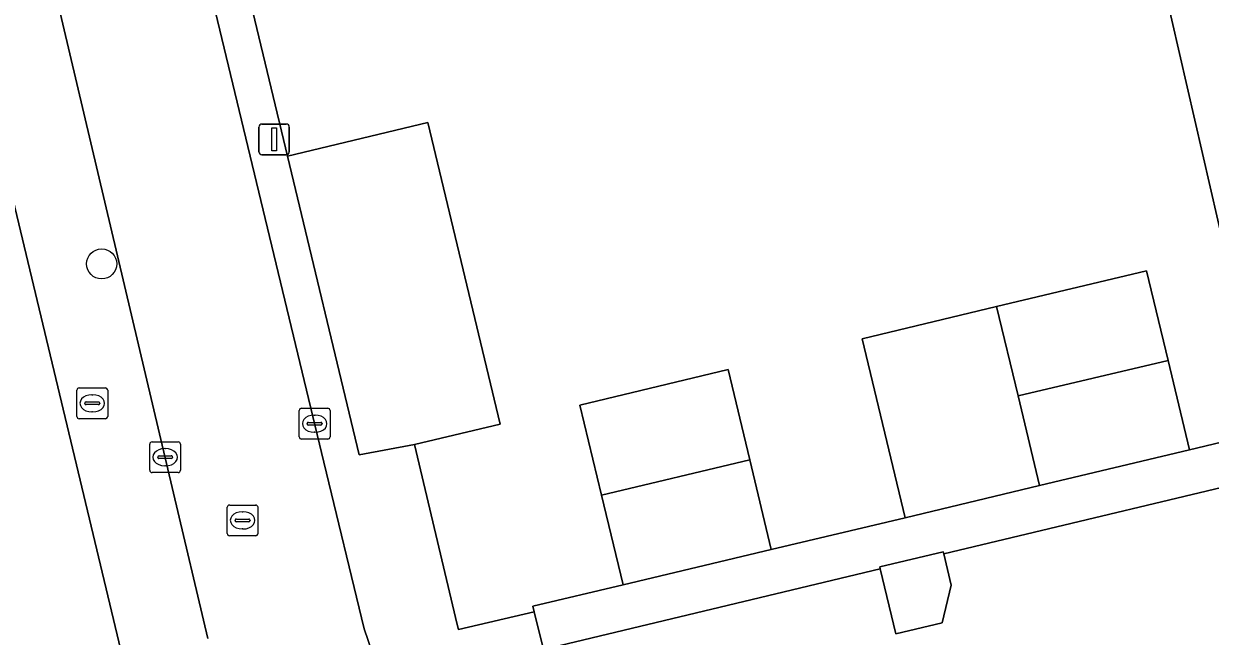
# Model space of a CAD drawing. Extents: x 158472 to 159562, y 388525 to 389606.
# Drawn here: x 159346.87 to 159385.47, y 388715.8 to 388735.74 of the extents above; entities that cross this region are included whole.
import ezdxf

# ---------------------------------------------------------------- set-up
doc = ezdxf.new("R2010")
doc.units = 0
for name, color, linetype in [('IMGEO_Boom', 7, 'Continuous'), ('IMGEO_Brandkraan', 7, 'Continuous'), ('IMGEO_Erf', 7, 'Continuous'), ('IMGEO_Kolk', 7, 'Continuous'), ('IMGEO_Lichtmast', 7, 'Continuous'), ('IMGEO_Muur', 7, 'Continuous'), ('IMGEO_Pand', 7, 'Continuous'), ('IMGEO_Parkeervlak_open', 7, 'Continuous'), ('IMGEO_Rijbaan_lokaal_open', 7, 'Continuous'), ('IMGEO_Rioolput', 7, 'Continuous'), ('IMGEO_Voetpad_open', 7, 'Continuous')]:
    doc.layers.add(name, color=color, linetype=linetype)

msp = doc.modelspace()

# ---------------------------------------------------------------- linework, layer by layer
at = {"layer": 'IMGEO_Boom'}
msp.add_circle((159349.403, 388727.921), 0.489, dxfattribs=at)
at = {"layer": 'IMGEO_Brandkraan'}
for p, q in [((159348.597, 388722.957), (159348.597, 388723.809)), ((159348.672, 388723.883), (159349.524, 388723.883)), ((159349.085, 388723.663), (159349.11, 388723.663)), ((159349.598, 388723.809), (159349.598, 388722.957)), ((159348.856, 388723.377), (159348.856, 388723.389)), ((159349.294, 388723.34), (159348.896, 388723.34)), ((159348.899, 388723.426), (159349.297, 388723.426)), ((159349.34, 388723.389), (159349.34, 388723.377)), ((159349.524, 388722.883), (159348.672, 388722.883)), ((159349.108, 388723.103), (159349.083, 388723.103))]:
    msp.add_line(p, q, dxfattribs=at)
for points in [[(159348.597, 388722.957), (159348.597, 388723.809)], [(159348.672, 388723.883), (159349.524, 388723.883)], [(159349.598, 388723.809), (159349.598, 388722.957)], [(159349.524, 388722.883), (159348.672, 388722.883)]]:
    msp.add_lwpolyline(points, dxfattribs=at)
for centre, radius, start, end in [((159348.674, 388723.807), 0.0765, 91.552, 178.448), ((159348.674, 388723.807), 0.0765, 91.552, 178.448), ((159349.522, 388723.807), 0.0765, 1.552, 88.448), ((159349.522, 388723.807), 0.0765, 1.552, 88.448), ((159348.896, 388723.386), 0.0403, 85.8775, 175.7526), ((159348.893, 388723.376), 0.0366, 178.938, 274.7102), ((159349.297, 388723.383), 0.043, 264.8664, 352.4533), ((159349.301, 388723.388), 0.0386, 1.7309, 96.639), ((159348.674, 388722.959), 0.0765, 181.552, 268.448), ((159348.674, 388722.959), 0.0765, 181.552, 268.448), ((159349.522, 388722.959), 0.0765, 271.552, 358.448), ((159349.522, 388722.959), 0.0765, 271.552, 358.448)]:
    msp.add_arc(centre, radius, start, end, dxfattribs=at)
for centre, major_axis, ratio, start_param, end_param in [((159349.084, 388723.383), (-0.387, 0.002), 0.722429, 4.712389, 7.853982), ((159349.109, 388723.383), (-0.39, 0.002), 0.717154, 1.570796, 4.712389)]:
    msp.add_ellipse(centre, major_axis=major_axis, ratio=ratio, start_param=start_param, end_param=end_param, dxfattribs=at)
at = {"layer": 'IMGEO_Erf'}
for points in [[(159352.313, 388705.78), (159348.937, 388719.879), (159341.724, 388750)], [(159352.068, 388745.531), (159355.447, 388731.429), (159360.018, 388732.525), (159362.37, 388722.706), (159359.576, 388722.037), (159360.965, 388716.178), (159361.009, 388716.017), (159363.48, 388716.592), (159363.436, 388716.778), (159366.367, 388717.473), (159365.668, 388720.393), (159364.965, 388723.328), (159369.789, 388724.484), (159370.492, 388721.548), (159371.191, 388718.629), (159375.543, 388719.656), (159374.148, 388725.486), (159378.523, 388726.533), (159383.4, 388727.7), (159384.099, 388724.782), (159384.796, 388721.87), (159388.458, 388722.747)], [(159385.965, 388728.26), (159383.725, 388738.038), (159388.286, 388739.218)], [(159388.792, 388721.352), (159376.802, 388718.484), (159377.047, 388717.461), (159376.752, 388716.236), (159375.244, 388715.875), (159374.737, 388717.99), (159363.775, 388715.367), (159369.032, 388693.557)]]:
    msp.add_lwpolyline(points, dxfattribs=at)
at = {"layer": 'IMGEO_Kolk'}
for p, q in [((159355.832, 388722.294), (159355.832, 388723.146)), ((159355.907, 388723.22), (159356.759, 388723.22)), ((159356.833, 388723.146), (159356.833, 388722.294)), ((159356.134, 388722.763), (159356.532, 388722.763)), ((159356.32, 388723), (159356.345, 388723)), ((159356.091, 388722.714), (159356.091, 388722.726)), ((159356.529, 388722.677), (159356.131, 388722.677)), ((159356.343, 388722.44), (159356.318, 388722.44)), ((159356.575, 388722.726), (159356.575, 388722.714)), ((159350.967, 388721.202), (159350.967, 388722.054)), ((159351.042, 388722.128), (159351.894, 388722.128)), ((159351.968, 388722.054), (159351.968, 388721.202)), ((159356.759, 388722.22), (159355.907, 388722.22)), ((159351.226, 388721.622), (159351.226, 388721.634)), ((159351.269, 388721.671), (159351.667, 388721.671)), ((159351.455, 388721.908), (159351.48, 388721.908)), ((159351.71, 388721.634), (159351.71, 388721.622)), ((159351.664, 388721.585), (159351.266, 388721.585)), ((159351.478, 388721.348), (159351.453, 388721.348)), ((159351.894, 388721.128), (159351.042, 388721.128))]:
    msp.add_line(p, q, dxfattribs=at)
for points in [[(159355.832, 388722.294), (159355.832, 388723.146)], [(159355.907, 388723.22), (159356.759, 388723.22)], [(159356.833, 388723.146), (159356.833, 388722.294)], [(159350.967, 388721.202), (159350.967, 388722.054)], [(159351.042, 388722.128), (159351.894, 388722.128)], [(159351.968, 388722.054), (159351.968, 388721.202)], [(159356.759, 388722.22), (159355.907, 388722.22)], [(159351.894, 388721.128), (159351.042, 388721.128)]]:
    msp.add_lwpolyline(points, dxfattribs=at)
for centre, radius, start, end in [((159355.909, 388723.144), 0.0765, 91.552, 178.448), ((159355.909, 388723.144), 0.0765, 91.552, 178.448), ((159356.757, 388723.144), 0.0765, 1.552, 88.448), ((159356.757, 388723.144), 0.0765, 1.552, 88.448), ((159356.131, 388722.723), 0.0403, 85.8775, 175.7526), ((159356.536, 388722.725), 0.0386, 1.7309, 96.639), ((159356.128, 388722.713), 0.0366, 178.938, 274.7102), ((159356.532, 388722.72), 0.043, 264.8664, 352.4533), ((159351.044, 388722.052), 0.0765, 91.552, 178.448), ((159351.044, 388722.052), 0.0765, 91.552, 178.448), ((159351.892, 388722.052), 0.0765, 1.552, 88.448), ((159351.892, 388722.052), 0.0765, 1.552, 88.448), ((159355.909, 388722.296), 0.0765, 181.552, 268.448), ((159355.909, 388722.296), 0.0765, 181.552, 268.448), ((159356.757, 388722.296), 0.0765, 271.552, 358.448), ((159356.757, 388722.296), 0.0765, 271.552, 358.448), ((159351.266, 388721.631), 0.0403, 85.8775, 175.7526), ((159351.263, 388721.621), 0.0366, 178.938, 274.7102), ((159351.667, 388721.628), 0.043, 264.8664, 352.4533), ((159351.671, 388721.633), 0.0386, 1.7309, 96.639), ((159351.044, 388721.204), 0.0765, 181.552, 268.448), ((159351.044, 388721.204), 0.0765, 181.552, 268.448), ((159351.892, 388721.204), 0.0765, 271.552, 358.448), ((159351.892, 388721.204), 0.0765, 271.552, 358.448)]:
    msp.add_arc(centre, radius, start, end, dxfattribs=at)
for centre, major_axis, ratio, start_param, end_param in [((159356.319, 388722.72), (-0.387, 0.002), 0.722429, 4.712389, 7.853982), ((159356.344, 388722.72), (-0.39, 0.002), 0.717154, 1.570796, 4.712389), ((159351.454, 388721.628), (-0.387, 0.002), 0.722429, 4.712389, 7.853982), ((159351.479, 388721.628), (-0.39, 0.002), 0.717154, 1.570796, 4.712389)]:
    msp.add_ellipse(centre, major_axis=major_axis, ratio=ratio, start_param=start_param, end_param=end_param, dxfattribs=at)
at = {"layer": 'IMGEO_Lichtmast'}
for p, q in [((159354.616, 388732.473), (159355.406, 388732.473)), ((159355.406, 388732.473), (159354.616, 388732.473)), ((159354.516, 388731.573), (159354.516, 388732.373)), ((159354.516, 388732.373), (159354.516, 388731.573)), ((159355.506, 388732.373), (159355.506, 388731.573)), ((159355.506, 388731.573), (159355.506, 388732.373)), ((159355.406, 388731.473), (159354.616, 388731.473)), ((159354.616, 388731.473), (159355.406, 388731.473))]:
    msp.add_line(p, q, dxfattribs=at)
msp.add_lwpolyline([(159354.936, 388732.348), (159355.086, 388732.348), (159355.086, 388731.598), (159354.936, 388731.598), (159354.936, 388732.348)], dxfattribs=at)
for centre, start, end in [((159354.616, 388732.373), 90, 180), ((159354.616, 388732.373), 90, 180), ((159355.406, 388732.373), 0, 90), ((159355.406, 388732.373), 360, 90), ((159354.616, 388731.573), 180, 270), ((159354.616, 388731.573), 180, 270), ((159355.406, 388731.573), 270, 0), ((159355.406, 388731.573), 270, 0)]:
    msp.add_arc(centre, 0.1, start, end, dxfattribs=at)
at = {"layer": 'IMGEO_Muur'}
msp.add_lwpolyline([(159387.423, 388742.761), (159388.286, 388739.218), (159383.725, 388738.038), (159385.965, 388728.26)], dxfattribs=at)
at = {"layer": 'IMGEO_Pand'}
for points in [[(159379.22, 388723.623), (159384.099, 388724.782), (159383.4, 388727.7), (159378.523, 388726.533)], [(159379.22, 388723.623), (159378.523, 388726.533), (159374.148, 388725.486), (159375.543, 388719.656), (159379.919, 388720.703)], [(159379.22, 388723.623), (159379.919, 388720.703), (159384.796, 388721.87), (159384.099, 388724.782)], [(159365.668, 388720.393), (159370.492, 388721.548), (159369.789, 388724.484), (159364.965, 388723.328)], [(159365.668, 388720.393), (159366.367, 388717.473), (159371.191, 388718.629), (159370.492, 388721.548)], [(159376.802, 388718.484), (159376.786, 388718.552), (159374.721, 388718.058), (159374.737, 388717.99), (159375.244, 388715.875), (159376.752, 388716.236), (159377.047, 388717.461)]]:
    msp.add_lwpolyline(points, close=True, dxfattribs=at)
at = {"layer": 'IMGEO_Parkeervlak_open'}
msp.add_lwpolyline([(159355.447, 388731.429), (159357.777, 388721.704), (159359.576, 388722.037), (159362.37, 388722.706), (159360.018, 388732.525)], close=True, dxfattribs=at)
at = {"layer": 'IMGEO_Rijbaan_lokaal_open'}
for points in [[(159383.581, 388755.214), (159383.089, 388755.097), (159383.582, 388753.035), (159384.846, 388753.338), (159385.66, 388750), (159387.423, 388742.761), (159388.286, 388739.218), (159383.725, 388738.038), (159385.965, 388728.26), (159388.038, 388728.76), (159388.081, 388728.77), (159389.359, 388722.818), (159391.407, 388723.308), (159394.237, 388723.984), (159400.75, 388725.523), (159400.389, 388727.036), (159398.83, 388733.577), (159398.272, 388735.915), (159397.403, 388739.444), (159396.875, 388741.647), (159394.019, 388740.964), (159393.425, 388743.447), (159391.878, 388750), (159391.785, 388750.39)], [(159354.085, 388712.322), (159358.217, 388715.255), (159357.946, 388716.038), (159356.636, 388721.468), (159353.167, 388735.849), (159349.928, 388749.529), (159345.067, 388748.379), (159347.681, 388737.664), (159351.743, 388720.458), (159352.861, 388715.724)]]:
    msp.add_lwpolyline(points, dxfattribs=at)
at = {"layer": 'IMGEO_Rioolput'}
for p, q in [((159353.563, 388720.073), (159354.415, 388720.073)), ((159353.488, 388719.147), (159353.488, 388719.999)), ((159353.976, 388719.853), (159354.001, 388719.853)), ((159354.489, 388719.999), (159354.489, 388719.147)), ((159353.747, 388719.567), (159353.747, 388719.579)), ((159354.185, 388719.53), (159353.787, 388719.53)), ((159353.79, 388719.616), (159354.188, 388719.616)), ((159353.999, 388719.293), (159353.974, 388719.293)), ((159354.231, 388719.579), (159354.231, 388719.567)), ((159354.415, 388719.073), (159353.563, 388719.073))]:
    msp.add_line(p, q, dxfattribs=at)
for points in [[(159353.563, 388720.073), (159354.415, 388720.073)], [(159353.488, 388719.147), (159353.488, 388719.999)], [(159354.489, 388719.999), (159354.489, 388719.147)], [(159354.415, 388719.073), (159353.563, 388719.073)]]:
    msp.add_lwpolyline(points, dxfattribs=at)
for centre, radius, start, end in [((159353.565, 388719.997), 0.0765, 91.552, 178.448), ((159353.565, 388719.997), 0.0765, 91.552, 178.448), ((159354.413, 388719.997), 0.0765, 1.552, 88.448), ((159354.413, 388719.997), 0.0765, 1.552, 88.448), ((159353.787, 388719.576), 0.0403, 85.8775, 175.7526), ((159353.784, 388719.566), 0.0366, 178.938, 274.7102), ((159354.188, 388719.573), 0.043, 264.8664, 352.4533), ((159354.192, 388719.578), 0.0386, 1.7309, 96.639), ((159353.565, 388719.149), 0.0765, 181.552, 268.448), ((159353.565, 388719.149), 0.0765, 181.552, 268.448), ((159354.413, 388719.149), 0.0765, 271.552, 358.448), ((159354.413, 388719.149), 0.0765, 271.552, 358.448)]:
    msp.add_arc(centre, radius, start, end, dxfattribs=at)
for centre, major_axis, ratio, start_param, end_param in [((159353.975, 388719.573), (-0.387, 0.002), 0.722429, 4.712389, 7.853982), ((159354, 388719.573), (-0.39, 0.002), 0.717154, 1.570796, 4.712389)]:
    msp.add_ellipse(centre, major_axis=major_axis, ratio=ratio, start_param=start_param, end_param=end_param, dxfattribs=at)
at = {"layer": 'IMGEO_Voetpad_open'}
for points in [[(159352.861, 388715.724), (159351.743, 388720.458), (159347.681, 388737.664), (159345.067, 388748.379), (159344.671, 388750), (159344.308, 388751.488), (159342.517, 388758.824), (159342.032, 388758.698), (159341.291, 388761.308), (159340.786, 388762.115), (159337.308, 388761.053)], [(159339.314, 388759.84), (159341.724, 388750), (159348.937, 388719.879), (159352.313, 388705.78), (159355.008, 388706.417), (159355.595, 388703.935), (159357.177, 388697.311), (159357.76, 388694.848), (159358.363, 388692.298), (159359.993, 388685.549), (159362.819, 388686.053), (159363.022, 388686.186), (159363.747, 388686.358)], [(159347.919, 388758.008), (159349.19, 388752.643), (159349.816, 388750), (159349.928, 388749.529), (159353.167, 388735.849), (159356.636, 388721.468), (159357.946, 388716.038), (159358.217, 388715.255), (159358.927, 388714.169), (159359.734, 388713.266), (159362.811, 388713.987), (159367.295, 388694.853), (159365.802, 388694.503), (159365.977, 388693.758)], [(159369.032, 388693.557), (159363.775, 388715.367), (159363.48, 388716.592), (159361.009, 388716.017), (159360.965, 388716.178), (159359.576, 388722.037), (159357.777, 388721.704), (159355.447, 388731.429), (159352.068, 388745.531)]]:
    msp.add_lwpolyline(points, dxfattribs=at)
msp.add_lwpolyline([(159388.792, 388721.352), (159388.491, 388722.61), (159388.458, 388722.747), (159384.796, 388721.87), (159379.919, 388720.703), (159375.543, 388719.656), (159371.191, 388718.629), (159366.367, 388717.473), (159363.436, 388716.778), (159363.48, 388716.592), (159363.775, 388715.367), (159374.737, 388717.99), (159374.721, 388718.058), (159376.786, 388718.552), (159376.802, 388718.484)], close=True, dxfattribs=at)

doc.saveas('drawing.dxf')
